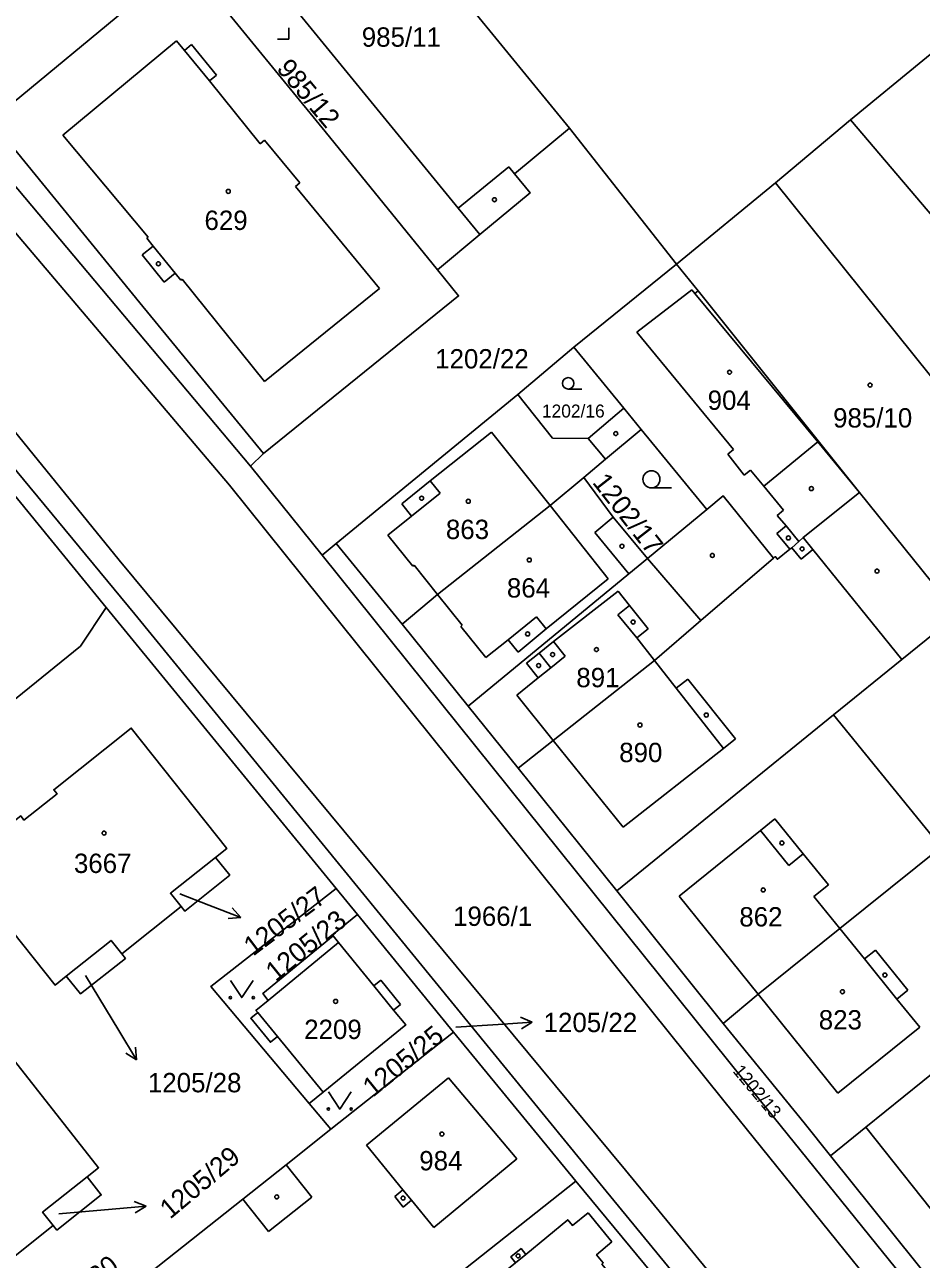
# Model space of a CAD drawing. Extents: x -679220 to -673243, y -1075091 to -1066557.
# Drawn here: x -676683.3 to -676604.5, y -1070693.4 to -1070584.9 of the extents above; entities that cross this region are included whole.
import ezdxf

# ---------------------------------------------------------------- set-up
doc = ezdxf.new("R2010")
doc.units = 0
for name, color, linetype in [('Hranice parcel', 7, 'Continuous'), ('Parcelní čísla', 7, 'Continuous'), ('Pop  PČ popisy', 7, 'Continuous'), ('Vnitřní kresba', 7, 'Continuous'), ('Značky budov', 7, 'Continuous'), ('Značky kultur', 7, 'Continuous')]:
    doc.layers.add(name, color=color, linetype=linetype)

msp = doc.modelspace()

# ---------------------------------------------------------------- linework, layer by layer
at = {"layer": 'Hranice parcel'}
for p, q in [((-676685.96, -1070593.1), (-676669.18, -1070579.21)), ((-676635.4, -1070593.97), (-676626.02, -1070605.93)), ((-676617.31, -1070598.76), (-676610.73, -1070593.24)), ((-676687.82, -1070594.65), (-676663.43, -1070623.66)), ((-676626.02, -1070605.93), (-676617.31, -1070598.76)), ((-676647.02, -1070606.41), (-676643.3, -1070603.32)), ((-676626.02, -1070605.93), (-676635.03, -1070613.22)), ((-676635.03, -1070613.22), (-676639.95, -1070617.36)), ((-676635.03, -1070613.22), (-676630.64, -1070618.58)), ((-676639.95, -1070617.36), (-676655.9, -1070630.46)), ((-676629.11, -1070620.44), (-676630.64, -1070618.58)), ((-676676.12, -1070636.08), (-676688.57, -1070620.84)), ((-676629.11, -1070620.44), (-676623.35, -1070627.48)), ((-676663.43, -1070623.66), (-676657.15, -1070631.48)), ((-676601.32, -1070636.69), (-676609.93, -1070625.97)), ((-676623.35, -1070627.48), (-676628.57, -1070631.78)), ((-676655.9, -1070630.46), (-676657.15, -1070631.48)), ((-676655.9, -1070630.46), (-676650.1, -1070637.54)), ((-676676.12, -1070636.08), (-676655.91, -1070660.77)), ((-676650.1, -1070637.54), (-676644.3, -1070644.74)), ((-676644.3, -1070644.74), (-676639.92, -1070650.2)), ((-676612.2, -1070645.51), (-676631.26, -1070660.97)), ((-676602.76, -1070657.14), (-676612.2, -1070645.51)), ((-676639.92, -1070650.2), (-676631.26, -1070660.97)), ((-676655.91, -1070660.77), (-676654.03, -1070663.07)), ((-676631.26, -1070660.97), (-676621.92, -1070672.64)), ((-676669.54, -1070662.35), (-676674.75, -1070666.51)), ((-676654.03, -1070663.07), (-676645.59, -1070673.39)), ((-676645.59, -1070673.39), (-676656.37, -1070681.93)), ((-676645.59, -1070673.39), (-676634.85, -1070686.49)), ((-676658.27, -1070679.67), (-676657.04, -1070678.67)), ((-676658.27, -1070679.67), (-676656.37, -1070681.93)), ((-676612.48, -1070684.25), (-676602.77, -1070696.34)), ((-676657.27, -1070704.2), (-676634.85, -1070686.49)), ((-676634.85, -1070686.49), (-676628.13, -1070694.62)), ((-676631.69, -1070691.82), (-676633.77, -1070689.27)), ((-676680.77, -1070690.39), (-676686.04, -1070694.57))]:
    msp.add_line(p, q, dxfattribs=at)
for points in [[(-676656.1, -1070568.44), (-676653.06, -1070565.94), (-676655.39, -1070563.12), (-676646.89, -1070556.11), (-676645.18, -1070558.2), (-676644.19, -1070557.41), (-676643.65, -1070558.06), (-676642.1, -1070556.77), (-676635.91, -1070564.37), (-676650.09, -1070576.02), (-676635.4, -1070593.97)], [(-676665.49, -1070576.17), (-676645.2, -1070600.99), (-676643.3, -1070603.32)], [(-676577.68, -1070759.65), (-676578.52, -1070756.6), (-676581.77, -1070749.58), (-676584.66, -1070745.25), (-676632.46, -1070687.04), (-676673.59, -1070636.68), (-676718.19, -1070582.74), (-676722.04, -1070578.66)], [(-676647.02, -1070606.41), (-676656.89, -1070594.25), (-676667.34, -1070581.45), (-676666.35, -1070580.72), (-676667.75, -1070578.99), (-676668.71, -1070579.77), (-676669.18, -1070579.21)], [(-676610.73, -1070593.24), (-676604.36, -1070588.03), (-676600.16, -1070584.56)], [(-676643.3, -1070603.32), (-676638.88, -1070599.65), (-676640.23, -1070597.97), (-676635.4, -1070593.97)], [(-676610.73, -1070593.24), (-676597.25, -1070609.08), (-676590, -1070603.07), (-676589.72, -1070603.41), (-676589.37, -1070603.12), (-676586.86, -1070606.15), (-676587.21, -1070606.44), (-676586.73, -1070607.01), (-676586.38, -1070606.73), (-676583.87, -1070609.75), (-676584.22, -1070610.04), (-676583.74, -1070610.62), (-676583.4, -1070610.33), (-676580.89, -1070613.36)], [(-676580.89, -1070613.36), (-676582.12, -1070614.43), (-676582.93, -1070613.42), (-676585.1, -1070614.99), (-676584.14, -1070616.17), (-676586.35, -1070618.09), (-676586.69, -1070617.68), (-676591.71, -1070621.7), (-676592.68, -1070620.54), (-676593.89, -1070621.52), (-676592.92, -1070622.71), (-676596.04, -1070625.24), (-676617.31, -1070598.76)], [(-676609.93, -1070625.97), (-676613.6, -1070621.53), (-676624.39, -1070608.49), (-676624.1, -1070608.25), (-676626.02, -1070605.93)], [(-676663.43, -1070623.66), (-676662.3, -1070622.54), (-676645.16, -1070608.7), (-676647.02, -1070606.41)], [(-676630.64, -1070618.58), (-676633.78, -1070621.23), (-676636.89, -1070621.21), (-676639.95, -1070617.36)], [(-676634.15, -1070624.65), (-676632.25, -1070623.06), (-676629.11, -1070620.44)], [(-676650.1, -1070637.54), (-676647, -1070634.95), (-676637.11, -1070627.12), (-676634.15, -1070624.65)], [(-676628.57, -1070631.78), (-676631.57, -1070628.15), (-676634.15, -1070624.65)], [(-676617.5, -1070631.75), (-676621.9, -1070626.28), (-676623.35, -1070627.48)], [(-676609.93, -1070625.97), (-676614.87, -1070629.93), (-676615.27, -1070630.27), (-676615.88, -1070630.83), (-676616.05, -1070630.97), (-676617.14, -1070631.85), (-676617.33, -1070631.61), (-676617.5, -1070631.75)], [(-676657.15, -1070631.48), (-676619.87, -1070677.91), (-676580.44, -1070726.7), (-676579.14, -1070725.66)], [(-676644.3, -1070644.74), (-676630.2, -1070633.12), (-676628.57, -1070631.78)], [(-676617.5, -1070631.75), (-676623.86, -1070637.24), (-676627.94, -1070640.75), (-676636.84, -1070647.77), (-676639.92, -1070650.2)], [(-676746.48, -1070695.31), (-676699.22, -1070658.08), (-676694.15, -1070652.24), (-676678.37, -1070639.47), (-676676.12, -1070636.08)], [(-676612.2, -1070645.51), (-676606.2, -1070640.64), (-676601.32, -1070636.69)], [(-676679.62, -1070668.47), (-676680.61, -1070669.26), (-676689.02, -1070658.69), (-676683.63, -1070654.4), (-676683.35, -1070654.76), (-676680.43, -1070652.45), (-676680.72, -1070652.09), (-676673.91, -1070646.68), (-676665.51, -1070657.25), (-676666.5, -1070658.04)], [(-676602.76, -1070657.14), (-676611.66, -1070664.29), (-676618.84, -1070670.06), (-676621.92, -1070672.64)], [(-676669.54, -1070662.35), (-676670.47, -1070661.19), (-676666.5, -1070658.04)], [(-676666.5, -1070658.04), (-676665.26, -1070659.6), (-676669.22, -1070662.76), (-676669.54, -1070662.35)], [(-676655.91, -1070660.77), (-676666.91, -1070669.38), (-676658.27, -1070679.67)], [(-676583.98, -1070661.24), (-676590.99, -1070666.9), (-676601.03, -1070675), (-676609.37, -1070681.74), (-676612.48, -1070684.25)], [(-676656.18, -1070664.93), (-676656.24, -1070664.85), (-676654.03, -1070663.07)], [(-676679.62, -1070668.47), (-676675.68, -1070665.33), (-676674.75, -1070666.51)], [(-676656.18, -1070664.93), (-676662.36, -1070670.01), (-676661.88, -1070670.6), (-676662.96, -1070671.49), (-676662.8, -1070671.68), (-676663.41, -1070672.18), (-676661.68, -1070674.28), (-676661.07, -1070673.78), (-676657.04, -1070678.67)], [(-676657.04, -1070678.67), (-676649.8, -1070672.76), (-676650.86, -1070671.46), (-676652.6, -1070669.32), (-676655.7, -1070665.51), (-676656.18, -1070664.93)], [(-676674.75, -1070666.51), (-676674.43, -1070666.91), (-676678.37, -1070670.03), (-676679.62, -1070668.47)], [(-676621.92, -1070672.64), (-676614.79, -1070681.37), (-676612.48, -1070684.25)], [(-676700.09, -1070686.55), (-676694.89, -1070682.42), (-676694.61, -1070682.78), (-676691.72, -1070680.49), (-676692, -1070680.13), (-676685.14, -1070674.69), (-676676.79, -1070685.31), (-676677.8, -1070686.12)], [(-676656.37, -1070681.93), (-676660.29, -1070685.04), (-676664.12, -1070688.07), (-676672.28, -1070694.53)], [(-676680.77, -1070690.39), (-676681.7, -1070689.22), (-676677.8, -1070686.12)], [(-676677.8, -1070686.12), (-676676.55, -1070687.69), (-676680.45, -1070690.79), (-676680.77, -1070690.39)], [(-676633.77, -1070689.27), (-676635.15, -1070690.38), (-676635.56, -1070689.88), (-676639.26, -1070692.92), (-676639.67, -1070692.42), (-676640.57, -1070693.15), (-676640.16, -1070693.66), (-676641.55, -1070694.8), (-676638.93, -1070697.97), (-676640.22, -1070699.07), (-676640.95, -1070698.14)], [(-676630.38, -1070696.42), (-676632.56, -1070693.77), (-676632.44, -1070693.67), (-676633.03, -1070692.95), (-676631.69, -1070691.82)]]:
    msp.add_lwpolyline(points, dxfattribs=at)
at = {"layer": 'Pop  PČ popisy'}
for p, q in [((-676669.65, -1070661.25), (-676667.09, -1070662.23)), ((-676667.09, -1070662.23), (-676664.29, -1070663.31)), ((-676664.29, -1070663.31), (-676665.04, -1070662.48)), ((-676664.29, -1070663.31), (-676665.4, -1070663.41)), ((-676677.94, -1070668.42), (-676675, -1070673.26)), ((-676638.68, -1070672.52), (-676639.71, -1070672.09)), ((-676675, -1070673.26), (-676673.45, -1070675.83)), ((-676645.4, -1070672.97), (-676641.67, -1070672.73)), ((-676641.67, -1070672.73), (-676638.68, -1070672.52)), ((-676638.68, -1070672.52), (-676639.64, -1070673.09)), ((-676673.45, -1070675.83), (-676674.4, -1070675.23)), ((-676673.45, -1070675.83), (-676673.54, -1070674.72)), ((-676672.61, -1070688.68), (-676673.65, -1070688.27)), ((-676680.27, -1070689.36), (-676675.6, -1070688.94)), ((-676675.6, -1070688.94), (-676672.61, -1070688.68)), ((-676672.61, -1070688.68), (-676673.56, -1070689.27))]:
    msp.add_line(p, q, dxfattribs=at)
at = {"layer": 'Vnitřní kresba'}
for p, q in [((-676665.28, -1070625.34), (-676720.96, -1070559.72)), ((-676679.92, -1070594.58), (-676669.94, -1070586.28)), ((-676669.94, -1070586.28), (-676669.24, -1070587.13)), ((-676669.24, -1070587.13), (-676668.62, -1070586.62)), ((-676668.62, -1070586.62), (-676666.41, -1070589.3)), ((-676669.24, -1070587.13), (-676667.03, -1070589.81)), ((-676666.41, -1070589.3), (-676667.03, -1070589.81)), ((-676667.03, -1070589.81), (-676662.6, -1070595.35)), ((-676673.15, -1070609.31), (-676686.22, -1070593.32)), ((-676679.92, -1070594.58), (-676672.43, -1070603.54)), ((-676662.6, -1070595.35), (-676662.21, -1070595.03)), ((-676662.21, -1070595.03), (-676659.11, -1070598.76)), ((-676645.2, -1070600.99), (-676640.75, -1070597.35)), ((-676640.75, -1070597.35), (-676640.23, -1070597.97)), ((-676659.11, -1070598.76), (-676659.49, -1070599.08)), ((-676659.49, -1070599.08), (-676652.09, -1070608.04)), ((-676674.97, -1070631.93), (-676699.1, -1070602.23)), ((-676672.43, -1070603.54), (-676672.55, -1070603.63)), ((-676672.55, -1070603.63), (-676671.99, -1070604.32)), ((-676671.99, -1070604.32), (-676672.96, -1070605.11)), ((-676672.96, -1070605.11), (-676671.02, -1070607.5)), ((-676671.99, -1070604.32), (-676670.05, -1070606.71)), ((-676671.02, -1070607.5), (-676670.05, -1070606.71)), ((-676670.05, -1070606.71), (-676669.55, -1070607.33)), ((-676669.55, -1070607.33), (-676669.43, -1070607.24)), ((-676669.43, -1070607.24), (-676662.21, -1070616.23)), ((-676662.21, -1070616.23), (-676652.09, -1070608.04)), ((-676629.5, -1070611.88), (-676624.66, -1070608.16)), ((-676624.66, -1070608.16), (-676624.39, -1070608.49)), ((-676609.93, -1070625.97), (-676624.1, -1070608.25)), ((-676662.3, -1070622.54), (-676673.15, -1070609.31)), ((-676621.01, -1070622.2), (-676629.5, -1070611.88)), ((-676647.64, -1070624.96), (-676642.25, -1070620.67)), ((-676642.25, -1070620.67), (-676637.11, -1070627.12)), ((-676633.78, -1070621.23), (-676632.25, -1070623.06)), ((-676621.51, -1070622.61), (-676621.01, -1070622.2)), ((-676618.34, -1070625.43), (-676613.6, -1070621.53)), ((-676620.06, -1070624.46), (-676621.51, -1070622.61)), ((-676619.51, -1070624.01), (-676620.06, -1070624.46)), ((-676618.34, -1070625.43), (-676619.51, -1070624.01)), ((-676665.28, -1070625.34), (-676621.85, -1070679.44)), ((-676650.14, -1070626.98), (-676647.64, -1070624.96)), ((-676646.78, -1070626.05), (-676647.64, -1070624.96)), ((-676616.61, -1070627.54), (-676618.34, -1070625.43)), ((-676649.28, -1070628.05), (-676646.78, -1070626.05)), ((-676650.14, -1070626.98), (-676649.28, -1070628.05)), ((-676637.11, -1070627.12), (-676632, -1070633.57)), ((-676617.15, -1070627.99), (-676616.61, -1070627.54)), ((-676649.28, -1070628.05), (-676651.38, -1070629.72)), ((-676631.57, -1070628.15), (-676633.19, -1070629.49)), ((-676616.38, -1070628.92), (-676617.19, -1070629.58)), ((-676616.38, -1070628.92), (-676617.15, -1070627.99)), ((-676615.27, -1070630.27), (-676616.38, -1070628.92)), ((-676651.38, -1070629.72), (-676649.18, -1070632.46)), ((-676633.19, -1070629.49), (-676630.2, -1070633.12)), ((-676616.05, -1070630.97), (-676617.19, -1070629.58)), ((-676614.02, -1070630.99), (-676614.87, -1070629.93)), ((-676615.88, -1070630.83), (-676615.07, -1070631.84)), ((-676615.07, -1070631.84), (-676614.02, -1070630.99)), ((-676614.02, -1070630.99), (-676606.2, -1070640.64)), ((-676674.97, -1070631.93), (-676630.48, -1070685.51)), ((-676628.57, -1070631.78), (-676623.86, -1070637.24)), ((-676649.18, -1070632.46), (-676649.07, -1070632.37)), ((-676649.07, -1070632.37), (-676647, -1070634.95)), ((-676637.47, -1070637.96), (-676632, -1070633.57)), ((-676647, -1070634.95), (-676644.83, -1070637.65)), ((-676636.82, -1070639.08), (-676631.13, -1070634.66)), ((-676631.13, -1070634.66), (-676630.14, -1070635.9)), ((-676630.14, -1070635.9), (-676631.17, -1070636.73)), ((-676630.14, -1070635.9), (-676628.49, -1070637.97)), ((-676644.83, -1070637.65), (-676644.95, -1070637.75)), ((-676638.31, -1070636.91), (-676640.8, -1070638.91)), ((-676637.47, -1070637.96), (-676638.31, -1070636.91)), ((-676631.17, -1070636.73), (-676629.5, -1070638.76)), ((-676644.95, -1070637.75), (-676642.76, -1070640.48)), ((-676639.93, -1070640), (-676637.47, -1070637.96)), ((-676629.5, -1070638.76), (-676628.49, -1070637.97)), ((-676627.94, -1070640.75), (-676629.5, -1070638.76)), ((-676642.76, -1070640.48), (-676640.8, -1070638.91)), ((-676640.8, -1070638.91), (-676639.93, -1070640)), ((-676638.07, -1070640.09), (-676636.82, -1070639.08)), ((-676636.82, -1070639.08), (-676635.79, -1070640.36)), ((-676639.18, -1070640.98), (-676638.07, -1070640.09)), ((-676638.07, -1070640.09), (-676637.04, -1070641.37)), ((-676635.79, -1070640.36), (-676637.04, -1070641.37)), ((-676626.03, -1070643.18), (-676627.94, -1070640.75)), ((-676638.15, -1070642.26), (-676639.18, -1070640.98)), ((-676637.04, -1070641.37), (-676638.15, -1070642.26)), ((-676640.05, -1070643.79), (-676638.15, -1070642.26)), ((-676626.03, -1070643.18), (-676625.01, -1070642.37)), ((-676625.01, -1070642.37), (-676620.82, -1070647.62)), ((-676640.05, -1070643.79), (-676636.84, -1070647.77)), ((-676621.89, -1070648.46), (-676626.03, -1070643.18)), ((-676636.84, -1070647.77), (-676630.7, -1070655.38)), ((-676630.7, -1070655.38), (-676621.89, -1070648.46)), ((-676621.89, -1070648.46), (-676620.82, -1070647.62)), ((-676618.62, -1070655.68), (-676617.36, -1070654.66)), ((-676617.36, -1070654.66), (-676614.88, -1070657.73)), ((-676625.76, -1070661.45), (-676618.62, -1070655.68)), ((-676618.62, -1070655.68), (-676616.14, -1070658.75)), ((-676616.14, -1070658.75), (-676614.88, -1070657.73)), ((-676614.88, -1070657.73), (-676612.66, -1070660.45)), ((-676612.66, -1070660.45), (-676613.93, -1070661.48)), ((-676625.76, -1070661.45), (-676618.84, -1070670.06)), ((-676613.93, -1070661.48), (-676611.66, -1070664.29)), ((-676611.66, -1070664.29), (-676609.5, -1070666.96)), ((-676655.7, -1070665.51), (-676661.88, -1070670.6)), ((-676609.5, -1070666.96), (-676608.53, -1070666.18)), ((-676609.5, -1070666.96), (-676606.64, -1070670.49)), ((-676608.53, -1070666.18), (-676605.68, -1070669.71)), ((-676652.6, -1070669.32), (-676651.99, -1070668.82)), ((-676651.99, -1070668.82), (-676650.25, -1070670.96)), ((-676618.84, -1070670.06), (-676611.84, -1070678.76)), ((-676605.68, -1070669.71), (-676606.64, -1070670.49)), ((-676650.25, -1070670.96), (-676650.86, -1070671.46)), ((-676606.64, -1070670.49), (-676604.64, -1070672.97)), ((-676662.8, -1070671.68), (-676661.07, -1070673.78)), ((-676611.84, -1070678.76), (-676604.64, -1070672.97)), ((-676646.03, -1070677.42), (-676653.24, -1070683.32)), ((-676646.03, -1070677.42), (-676640.03, -1070684.54)), ((-676621.85, -1070679.44), (-676572.04, -1070741.09)), ((-676609.37, -1070681.74), (-676600.66, -1070692.75)), ((-676653.24, -1070683.32), (-676650.04, -1070687.24)), ((-676658.04, -1070687.89), (-676660.29, -1070685.04)), ((-676640.03, -1070684.54), (-676647.32, -1070690.56)), ((-676630.48, -1070685.51), (-676582.68, -1070743.73)), ((-676650.04, -1070687.24), (-676650.77, -1070687.84)), ((-676650.04, -1070687.24), (-676649.28, -1070688.16)), ((-676664.12, -1070688.07), (-676661.86, -1070690.92)), ((-676661.86, -1070690.92), (-676658.04, -1070687.89)), ((-676650.77, -1070687.84), (-676650.02, -1070688.76)), ((-676650.02, -1070688.76), (-676649.28, -1070688.16)), ((-676649.28, -1070688.16), (-676647.32, -1070690.56)), ((-676639.26, -1070692.92), (-676640.16, -1070693.66))]:
    msp.add_line(p, q, dxfattribs=at)
at = {"layer": 'Značky budov'}
for centre in [(-676665.39, -1070599.52), (-676642, -1070600.25), (-676671.53, -1070605.88), (-676621.35, -1070615.41), (-676609, -1070616.54), (-676631.34, -1070620.8), (-676614.16, -1070625.64), (-676648.4, -1070626.48), (-676644.3, -1070626.75), (-676616.18, -1070629.97), (-676630.8, -1070630.7), (-676614.97, -1070630.93), (-676638.94, -1070631.91), (-676622.86, -1070631.51), (-676608.39, -1070632.89), (-676629.82, -1070637.36), (-676639.09, -1070638.41), (-676633.04, -1070639.78), (-676636.89, -1070640.22), (-676638.12, -1070641.18), (-676629.22, -1070646.41), (-676623.39, -1070645.53), (-676676.3, -1070655.91), (-676616.75, -1070656.77), (-676618.39, -1070660.9), (-676607.7, -1070668.38), (-676611.43, -1070669.84), (-676655.96, -1070670.69), (-676646.62, -1070682.35), (-676661.13, -1070687.87), (-676650.03, -1070687.98), (-676639.92, -1070693.05)]:
    msp.add_circle(centre, 0.175, dxfattribs=at)
at = {"layer": 'Značky kultur'}
for p, q in [((-676660.07, -1070586.16), (-676660.07, -1070585.16)), ((-676661.07, -1070586.16), (-676660.07, -1070586.16)), ((-676635.52, -1070616.89), (-676634.34, -1070616.89)), ((-676628.21, -1070625.57), (-676626.46, -1070625.57))]:
    msp.add_line(p, q, dxfattribs=at)
for points in [[(-676665.2, -1070668.86), (-676664.2, -1070670.36), (-676663.2, -1070668.86)], [(-676656.59, -1070678.65), (-676655.59, -1070680.15), (-676654.59, -1070678.65)]]:
    msp.add_lwpolyline(points, dxfattribs=at)
for centre, radius in [((-676635.52, -1070616.39), 0.502), ((-676628.21, -1070624.82), 0.75), ((-676665.2, -1070670.36), 0.1), ((-676663.2, -1070670.36), 0.1), ((-676656.59, -1070680.15), 0.1), ((-676654.59, -1070680.15), 0.1)]:
    msp.add_circle(centre, radius, dxfattribs=at)

# ---------------------------------------------------------------- texts
at = {"layer": 'Parcelní čísla'}
for s, height, p in [('985/11', 1.7, (-676653.66, -1070586.81)), ('629', 1.7, (-676667.48, -1070602.91)), ('1202/22', 1.7, (-676647.21, -1070615.08)), ('904', 1.7, (-676623.27, -1070618.72)), ('1202/16', 1.14, (-676637.83, -1070619.39)), ('985/10', 1.7, (-676612.25, -1070620.27)), ('863', 1.7, (-676646.27, -1070630.07)), ('864', 1.7, (-676640.91, -1070635.21)), ('891', 1.7, (-676634.81, -1070643.09)), ('890', 1.7, (-676631.04, -1070649.67)), ('3667', 1.7, (-676678.95, -1070659.41)), ('1966/1', 1.7, (-676645.64, -1070664.06)), ('862', 1.7, (-676620.49, -1070664.11)), ('2209', 1.7, (-676658.72, -1070674)), ('1205/22', 1.7, (-676637.68, -1070673.39)), ('823', 1.7, (-676613.51, -1070673.16)), ('1205/28', 1.7, (-676672.45, -1070678.68)), ('984', 1.7, (-676648.61, -1070685.54))]:
    msp.add_text(s, height=height, dxfattribs=at).set_placement(p)
for s, height, rotation, p in [('985/12', 1.7, 310, (-676661.22, -1070588.77)), ('1202/17', 1.7, 308, (-676633.46, -1070625.11)), ('1205/27', 1.7, 37, (-676663.21, -1070666.77)), ('1205/23', 1.7, 39, (-676661.23, -1070669.02)), ('1205/25', 1.7, 39, (-676652.7, -1070679.17)), ('1202/13', 1.14, 310, (-676621.12, -1070676.85)), ('1205/29', 1.7, 40, (-676670.5, -1070689.88)), ('1205/30', 1.7, 38, (-676681.33, -1070699.27))]:
    msp.add_text(s, height=height, rotation=rotation, dxfattribs=at).set_placement(p)

doc.saveas('drawing.dxf')
